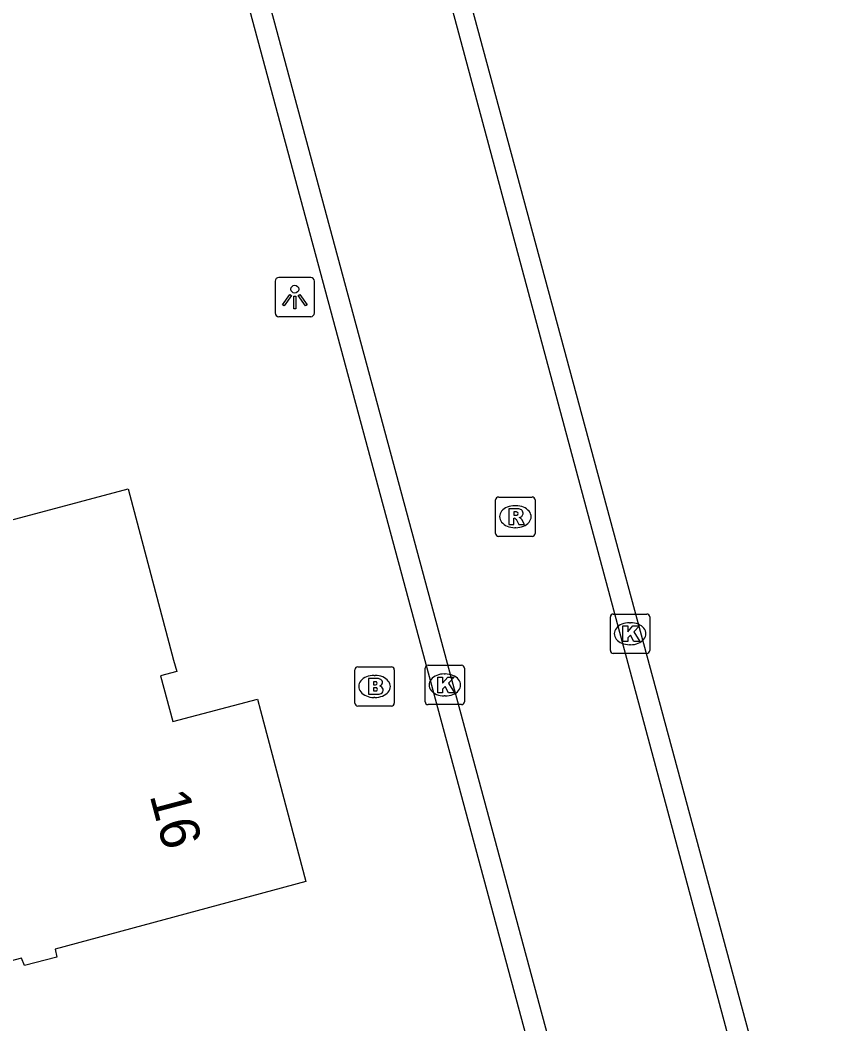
# Model space of a CAD drawing. Extents: x 162675 to 163482, y 379761 to 381227.
# Drawn here: x 162845.68 to 162866.22, y 380691.29 to 380716.81 of the extents above; entities that cross this region are included whole.
import ezdxf

# ---------------------------------------------------------------- set-up
doc = ezdxf.new("R2010")
doc.units = 0
for name, color, linetype in [('IMGEO_Brandkraan', 7, 'Continuous'), ('IMGEO_Kolk', 7, 'Continuous'), ('IMGEO_Lichtpunt', 7, 'Continuous'), ('IMGEO_Pand', 7, 'Continuous'), ('IMGEO_Pand_nummerreeks', 7, 'Continuous'), ('IMGEO_Rijbaan_lokaal_gesloten', 7, 'Continuous'), ('IMGEO_Rijbaan_lokaal_open', 7, 'Continuous'), ('IMGEO_Rioolput', 7, 'Continuous')]:
    doc.layers.add(name, color=color, linetype=linetype)

msp = doc.modelspace()

# ---------------------------------------------------------------- linework, layer by layer
at = {"layer": 'IMGEO_Brandkraan'}
for p, q in [((162854.181, 380699.445), (162854.181, 380700.297)), ((162854.256, 380700.371), (162855.108, 380700.371)), ((162855.182, 380700.297), (162855.182, 380699.445)), ((162854.669, 380700.151), (162854.694, 380700.151)), ((162854.692, 380699.591), (162854.667, 380699.591)), ((162855.108, 380699.371), (162854.256, 380699.371))]:
    msp.add_line(p, q, dxfattribs=at)
for points in [[(162854.181, 380699.445), (162854.181, 380700.297)], [(162854.256, 380700.371), (162855.108, 380700.371)], [(162855.182, 380700.297), (162855.182, 380699.445)], [(162854.529, 380700.071), (162854.529, 380699.671), (162854.742, 380699.671)], [(162854.76, 380700.071), (162854.529, 380700.071)], [(162854.708, 380699.99), (162854.654, 380699.99), (162854.654, 380699.914)], [(162854.654, 380699.914), (162854.707, 380699.914)], [(162854.716, 380699.838), (162854.654, 380699.838), (162854.654, 380699.757)], [(162854.654, 380699.757), (162854.716, 380699.757)], [(162855.108, 380699.371), (162854.256, 380699.371)]]:
    msp.add_lwpolyline(points, dxfattribs=at)
for centre, radius, start, end in [((162854.258, 380700.295), 0.0765, 91.552, 178.448), ((162854.258, 380700.295), 0.0765, 91.552, 178.448), ((162855.106, 380700.295), 0.0765, 1.552, 88.448), ((162855.106, 380700.295), 0.0765, 1.552, 88.448), ((162854.764, 380699.926), 0.145, 59.4692, 91.5367), ((162854.789, 380699.973), 0.0922, 285.5137, 58.1501), ((162854.709, 380699.952), 0.0379, 267.8285, 90.9355), ((162854.717, 380699.797), 0.0404, 269.8759, 90.5077), ((162854.794, 380699.781), 0.105, 301.3115, 78.989), ((162854.748, 380699.922), 0.251, 268.6676, 293.5347), ((162854.258, 380699.447), 0.0765, 181.552, 268.448), ((162854.258, 380699.447), 0.0765, 181.552, 268.448), ((162855.106, 380699.447), 0.0765, 271.552, 358.448), ((162855.106, 380699.447), 0.0765, 271.552, 358.448)]:
    msp.add_arc(centre, radius, start, end, dxfattribs=at)
for centre, major_axis, ratio, start_param, end_param in [((162854.668, 380699.871), (-0.387, 0.002), 0.722429, 4.712389, 7.853982), ((162854.693, 380699.871), (-0.39, 0.002), 0.717154, 1.570796, 4.712389)]:
    msp.add_ellipse(centre, major_axis=major_axis, ratio=ratio, start_param=start_param, end_param=end_param, dxfattribs=at)
at = {"layer": 'IMGEO_Kolk'}
for p, q in [((162860.671, 380700.785), (162860.671, 380701.637)), ((162860.746, 380701.711), (162861.598, 380701.711)), ((162861.672, 380701.637), (162861.672, 380700.785)), ((162861.159, 380701.491), (162861.184, 380701.491)), ((162861.182, 380700.931), (162861.157, 380700.931)), ((162861.598, 380700.711), (162860.746, 380700.711)), ((162855.965, 380699.483), (162855.965, 380700.335)), ((162856.04, 380700.409), (162856.892, 380700.409)), ((162856.966, 380700.335), (162856.966, 380699.483)), ((162856.453, 380700.189), (162856.478, 380700.189)), ((162856.476, 380699.629), (162856.451, 380699.629)), ((162856.892, 380699.409), (162856.04, 380699.409))]:
    msp.add_line(p, q, dxfattribs=at)
for points in [[(162860.671, 380700.785), (162860.671, 380701.637)], [(162860.746, 380701.711), (162861.598, 380701.711)], [(162861.672, 380701.637), (162861.672, 380700.785)], [(162860.992, 380701.411), (162861.115, 380701.411), (162861.115, 380701.26), (162861.245, 380701.411), (162861.409, 380701.411), (162861.263, 380701.26), (162861.416, 380701.011), (162861.264, 380701.011), (162861.179, 380701.175), (162861.115, 380701.108), (162861.115, 380701.011), (162860.992, 380701.011), (162860.992, 380701.411)], [(162861.598, 380700.711), (162860.746, 380700.711)], [(162855.965, 380699.483), (162855.965, 380700.335)], [(162856.04, 380700.409), (162856.892, 380700.409)], [(162856.966, 380700.335), (162856.966, 380699.483)], [(162856.286, 380700.109), (162856.409, 380700.109), (162856.409, 380699.958), (162856.539, 380700.109), (162856.703, 380700.109), (162856.557, 380699.958), (162856.71, 380699.709), (162856.558, 380699.709), (162856.473, 380699.873), (162856.409, 380699.806), (162856.409, 380699.709), (162856.286, 380699.709), (162856.286, 380700.109)], [(162856.892, 380699.409), (162856.04, 380699.409)]]:
    msp.add_lwpolyline(points, dxfattribs=at)
for centre, start, end in [((162860.748, 380701.635), 91.552, 178.448), ((162860.748, 380701.635), 91.552, 178.448), ((162861.596, 380701.635), 1.552, 88.448), ((162861.596, 380701.635), 1.552, 88.448), ((162860.748, 380700.787), 181.552, 268.448), ((162860.748, 380700.787), 181.552, 268.448), ((162861.596, 380700.787), 271.552, 358.448), ((162861.596, 380700.787), 271.552, 358.448), ((162856.042, 380700.333), 91.552, 178.448), ((162856.042, 380700.333), 91.552, 178.448), ((162856.89, 380700.333), 1.552, 88.448), ((162856.89, 380700.333), 1.552, 88.448), ((162856.042, 380699.485), 181.552, 268.448), ((162856.042, 380699.485), 181.552, 268.448), ((162856.89, 380699.485), 271.552, 358.448), ((162856.89, 380699.485), 271.552, 358.448)]:
    msp.add_arc(centre, 0.0765, start, end, dxfattribs=at)
for centre, major_axis, ratio, start_param, end_param in [((162861.158, 380701.211), (-0.387, 0.002), 0.722429, 4.712389, 7.853982), ((162861.183, 380701.211), (-0.39, 0.002), 0.717154, 1.570796, 4.712389), ((162856.452, 380699.909), (-0.387, 0.002), 0.722429, 4.712389, 7.853982), ((162856.477, 380699.909), (-0.39, 0.002), 0.717154, 1.570796, 4.712389)]:
    msp.add_ellipse(centre, major_axis=major_axis, ratio=ratio, start_param=start_param, end_param=end_param, dxfattribs=at)
at = {"layer": 'IMGEO_Lichtpunt'}
for p, q in [((162853.059, 380710.266), (162852.251, 380710.266)), ((162853.059, 380710.266), (162852.251, 380710.266)), ((162852.157, 380710.171), (162852.157, 380709.364)), ((162852.157, 380710.171), (162852.157, 380709.364)), ((162853.153, 380709.364), (162853.153, 380710.171)), ((162853.153, 380709.364), (162853.153, 380710.171)), ((162852.251, 380709.27), (162853.059, 380709.27)), ((162852.251, 380709.27), (162853.059, 380709.27))]:
    msp.add_line(p, q, dxfattribs=at)
for points in [[(162852.531, 380709.835), (162852.57, 380709.807), (162852.382, 380709.545), (162852.344, 380709.572), (162852.531, 380709.835)], [(162852.633, 380709.787), (162852.68, 380709.787), (162852.68, 380709.465), (162852.633, 380709.465), (162852.633, 380709.787)], [(162852.743, 380709.807), (162852.781, 380709.834), (162852.968, 380709.572), (162852.929, 380709.544), (162852.743, 380709.807)]]:
    msp.add_lwpolyline(points, dxfattribs=at)
msp.add_circle((162852.656, 380709.969), 0.0994, dxfattribs=at)
for centre, start, end in [((162852.251, 380710.171), 90, 180), ((162852.251, 380710.171), 90, 180), ((162853.059, 380710.171), 0, 90), ((162853.059, 380710.171), 0, 90), ((162852.251, 380709.364), 180, 270), ((162852.251, 380709.364), 180, 270), ((162853.059, 380709.364), 270, 0), ((162853.059, 380709.364), 270, 360)]:
    msp.add_arc(centre, 0.0946, start, end, dxfattribs=at)
at = {"layer": 'IMGEO_Pand'}
for points in [[(162843.59, 380703.608), (162845.95, 380704.236), (162848.422, 380704.893), (162849.579, 380700.541), (162849.656, 380700.251), (162849.248, 380700.142), (162849.555, 380698.981), (162851.71, 380699.551), (162851.787, 380699.261), (162852.938, 380694.913), (162846.566, 380693.193)], [(162846.566, 380693.193), (162846.615, 380692.988), (162845.79, 380692.78), (162845.718, 380692.962), (162839.625, 380691.353)]]:
    msp.add_lwpolyline(points, dxfattribs=at)
at = {"layer": 'IMGEO_Rijbaan_lokaal_gesloten'}
for points in [[(162865.673, 380683.518), (162855.818, 380720.241)], [(162851.505, 380719.104), (162860.769, 380684.719)]]:
    msp.add_lwpolyline(points, dxfattribs=at)
at = {"layer": 'IMGEO_Rijbaan_lokaal_open'}
for points in [[(162858.866, 380689.767), (162847.761, 380730.994)], [(162866.222, 380683.541), (162856.279, 380720.38), (162856.209, 380720.341), (162855.553, 380722.791)]]:
    msp.add_lwpolyline(points, dxfattribs=at)
at = {"layer": 'IMGEO_Rioolput'}
for p, q in [((162857.757, 380703.76), (162857.757, 380704.612)), ((162857.832, 380704.686), (162858.684, 380704.686)), ((162858.758, 380704.612), (162858.758, 380703.76)), ((162858.245, 380704.466), (162858.27, 380704.466)), ((162858.268, 380703.906), (162858.243, 380703.906)), ((162858.684, 380703.686), (162857.832, 380703.686))]:
    msp.add_line(p, q, dxfattribs=at)
for points in [[(162857.757, 380703.76), (162857.757, 380704.612)], [(162857.832, 380704.686), (162858.684, 380704.686)], [(162858.758, 380704.612), (162858.758, 380703.76)], [(162858.346, 380704.384), (162858.094, 380704.386), (162858.094, 380703.986)], [(162858.094, 380703.986), (162858.218, 380703.986), (162858.218, 380704.148), (162858.229, 380704.148)], [(162858.272, 380704.305), (162858.218, 380704.305), (162858.218, 380704.224)], [(162858.218, 380704.224), (162858.27, 380704.224)], [(162858.276, 380704.119), (162858.347, 380703.986), (162858.487, 380703.986), (162858.422, 380704.112)], [(162858.684, 380703.686), (162857.832, 380703.686)]]:
    msp.add_lwpolyline(points, dxfattribs=at)
for centre, radius, start, end in [((162857.834, 380704.61), 0.0765, 91.552, 178.448), ((162857.834, 380704.61), 0.0765, 91.552, 178.448), ((162858.682, 380704.61), 0.0765, 1.552, 88.448), ((162858.682, 380704.61), 0.0765, 1.552, 88.448), ((162858.345, 380704.274), 0.109, 350.3612, 89.416), ((162858.228, 380704.095), 0.0533, 26.0293, 88.6989), ((162858.254, 380704.413), 0.19, 274.7715, 282.9687), ((162858.278, 380704.209), 0.0964, 77.0061, 93.1865), ((162858.292, 380704.266), 0.0378, 276.6634, 79.6772), ((162858.343, 380704.274), 0.112, 277.5842, 350.9817), ((162858.327, 380704.059), 0.108, 29.5134, 73.7905), ((162857.834, 380703.762), 0.0765, 181.552, 268.448), ((162857.834, 380703.762), 0.0765, 181.552, 268.448), ((162858.682, 380703.762), 0.0765, 271.552, 358.448), ((162858.682, 380703.762), 0.0765, 271.552, 358.448)]:
    msp.add_arc(centre, radius, start, end, dxfattribs=at)
for centre, major_axis, ratio, start_param, end_param in [((162858.244, 380704.186), (-0.387, 0.002), 0.722429, 4.712389, 7.853982), ((162858.269, 380704.186), (-0.39, 0.002), 0.717154, 1.570796, 4.712389)]:
    msp.add_ellipse(centre, major_axis=major_axis, ratio=ratio, start_param=start_param, end_param=end_param, dxfattribs=at)

# ---------------------------------------------------------------- texts
at = {"layer": 'IMGEO_Pand_nummerreeks'}
msp.add_text('16', height=1, rotation=284.8279, dxfattribs=at).set_placement((162848.965, 380697.104))

doc.saveas('drawing.dxf')
